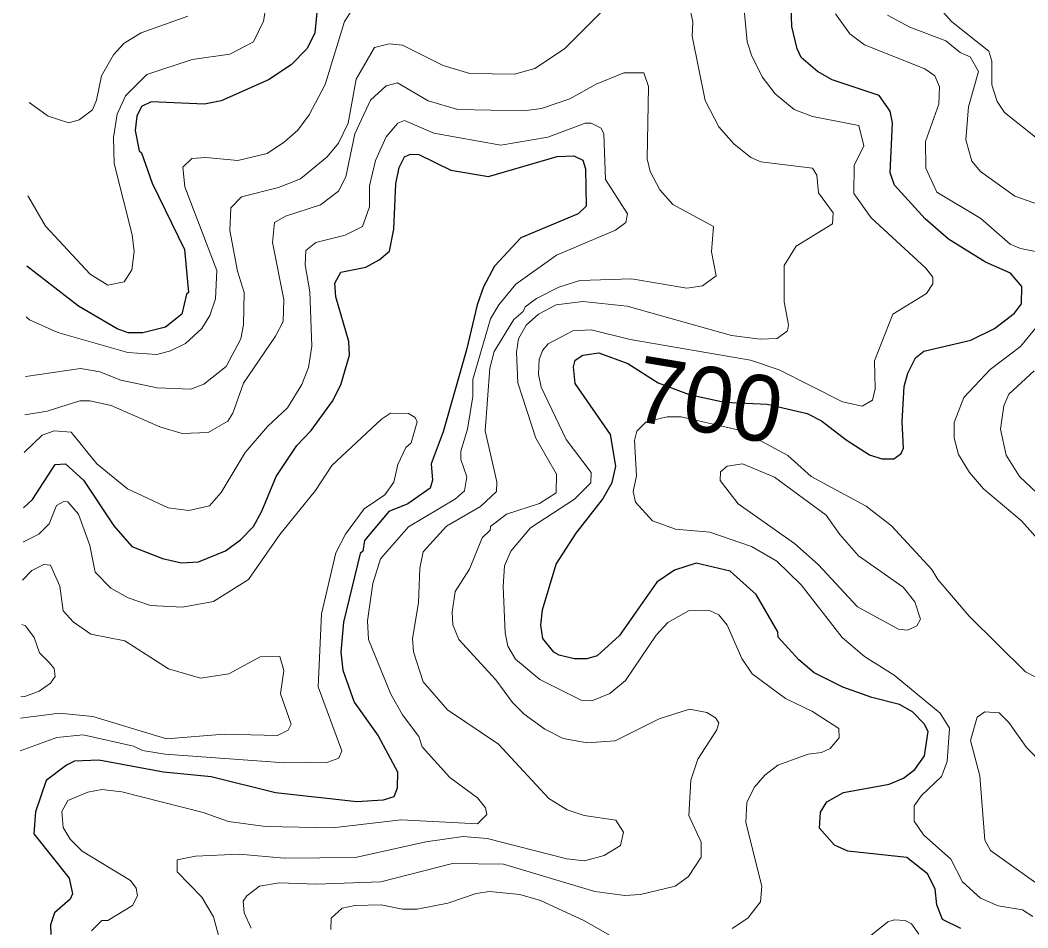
# Model space of a CAD drawing. Extents: x 673.3 to 698.5, y 6984.3 to 7012.3.
# Drawn here: x 673.419 to 674.643, y 6995.523 to 6996.626 of the extents above; entities that cross this region are included whole.
import ezdxf
from ezdxf.enums import TextEntityAlignment as Align

# ---------------------------------------------------------------- set-up
doc = ezdxf.new("R2010")
doc.units = 0
doc.header["$LTSCALE"] = 0.032
doc.layers.add('1', color=7, linetype='Continuous', lineweight=25)
doc.layers.add('2', color=7, linetype='Continuous', lineweight=13)
doc.layers.add('61', color=7, linetype='Continuous')

msp = doc.modelspace()

# ---------------------------------------------------------------- linework, layer by layer
at = {"layer": '1'}
for points in [[(673.7847, 6996.6887), (673.7774, 6996.61), (673.7679, 6996.591), (673.7483, 6996.5713), (673.721, 6996.5531), (673.6636, 6996.5276), (673.6432, 6996.5233), (673.5783, 6996.5265), (673.5667, 6996.5206), (673.5611, 6996.5091), (673.5588, 6996.4915), (673.5637, 6996.4667), (673.5668, 6996.4645), (673.5796, 6996.4276), (673.619, 6996.3471)], [(674.34, 6995.8764), (674.3394, 6995.8829), (674.3133, 6995.9282), (674.2818, 6995.9565), (674.2405, 6995.9662), (674.2142, 6995.9576), (674.1926, 6995.9429), (674.1473, 6995.8781), (674.12, 6995.8537), (674.1076, 6995.8499), (674.092, 6995.8498), (674.0738, 6995.8543), (674.0675, 6995.8582), (674.054, 6995.8748), (674.0515, 6995.891), (674.0539, 6995.9096), (674.0703, 6995.9649), (674.0947, 6996.0024), (674.1264, 6996.0434), (674.1385, 6996.0641), (674.1426, 6996.0838), (674.1362, 6996.1223), (674.0932, 6996.1843), (674.0914, 6996.2044), (674.0935, 6996.2126), (674.1028, 6996.2187), (674.122, 6996.2217), (674.1574, 6996.2085), (674.1942, 6996.1852), (674.232, 6996.1709), (674.2746, 6996.1615), (674.3264, 6996.1591), (674.3751, 6996.1478), (674.3927, 6996.1389), (674.4225, 6996.1157), (674.4507, 6996.0978), (674.466, 6996.0926), (674.4803, 6996.0926), (674.4894, 6996.0991), (674.492, 6996.1059), (674.4904, 6996.1377), (674.4928, 6996.1806), (674.4975, 6996.1969), (674.5067, 6996.2155), (674.5167, 6996.2237), (674.5741, 6996.2369), (674.6025, 6996.2509), (674.6269, 6996.2698), (674.6354, 6996.2812), (674.6359, 6996.3019), (674.6222, 6996.3181), (674.5916, 6996.3318), (674.547, 6996.3597), (674.5186, 6996.3842), (674.4811, 6996.425), (674.4758, 6996.4402), (674.4788, 6996.5008), (674.4758, 6996.5149), (674.4626, 6996.5339), (674.4054, 6996.5531), (674.3877, 6996.5633), (674.3679, 6996.58), (674.3629, 6996.5906), (674.3565, 6996.6179), (674.3551, 6996.6669)], [(673.4234, 6996.0332), (673.4343, 6996.0434), (673.4619, 6996.0858), (673.4745, 6996.0868), (673.4962, 6996.067), (673.5331, 6996.0113), (673.555, 6995.9865), (673.5922, 6995.9716), (673.6154, 6995.9664), (673.6359, 6995.9678), (673.6689, 6995.9811), (673.6871, 6995.9945), (673.7026, 6996.0108), (673.7128, 6996.0292), (673.7301, 6996.0712), (673.7554, 6996.109), (673.7727, 6996.1273), (673.7985, 6996.1627), (673.8086, 6996.1826), (673.8193, 6996.2187), (673.8186, 6996.2353), (673.8028, 6996.2896), (673.8016, 6996.3063), (673.8088, 6996.3196), (673.8391, 6996.3256), (673.8554, 6996.3346), (673.868, 6996.345), (673.873, 6996.3715), (673.8755, 6996.4269), (673.8795, 6996.4464), (673.8861, 6996.4595), (673.8932, 6996.4629), (673.9034, 6996.4623), (673.9422, 6996.4433), (673.9881, 6996.4356), (674.0717, 6996.4598), (674.0916, 6996.4606), (674.1029, 6996.4555), (674.106, 6996.4449), (674.1068, 6996.3995), (674.0969, 6996.3905), (674.0276, 6996.361), (673.9953, 6996.3267), (673.9822, 6996.3018), (673.9742, 6996.2798), (673.9614, 6996.225), (673.9332, 6996.1256), (673.9187, 6996.0868), (673.9202, 6996.067), (673.9171, 6996.057), (673.8901, 6996.038), (673.8671, 6996.0287), (673.8376, 6995.9936), (673.8356, 6995.9805), (673.8322, 6995.9777), (673.812, 6995.8943), (673.8088, 6995.858), (673.8111, 6995.8363), (673.8249, 6995.7972), (673.854, 6995.7563), (673.8776, 6995.7129), (673.8771, 6995.693), (673.8731, 6995.6824), (673.86, 6995.6781), (673.8282, 6995.6764), (673.7294, 6995.687), (673.6512, 6995.7066), (673.5932, 6995.7122), (673.515, 6995.7268), (673.4852, 6995.7256), (673.4754, 6995.7209), (673.451, 6995.7021), (673.4378, 6995.6642), (673.4361, 6995.6375), (673.4789, 6995.5835), (673.4829, 6995.5644), (673.4802, 6995.558), (673.4612, 6995.5413), (673.4562, 6995.527), (673.4564, 6995.5153)], [(673.619, 6996.3471), (673.6238, 6996.2948), (673.6213, 6996.2929), (673.6155, 6996.2683), (673.5958, 6996.2528), (673.5681, 6996.2458), (673.5506, 6996.2457), (673.5371, 6996.2508), (673.4902, 6996.2781), (673.4275, 6996.3268)], [(674.562, 6995.5225), (674.5397, 6995.5335), (674.5327, 6995.5513), (674.5308, 6995.5708), (674.5212, 6995.5887), (674.4962, 6995.6086), (674.4246, 6995.6164), (674.4082, 6995.6235), (674.3903, 6995.6442), (674.3912, 6995.6636), (674.3992, 6995.6763), (674.4193, 6995.6875), (674.4748, 6995.6978), (674.4923, 6995.705), (674.506, 6995.7157), (674.5178, 6995.7323), (674.5221, 6995.7615), (674.5172, 6995.7708), (674.5031, 6995.7857), (674.4874, 6995.7943), (674.4538, 6995.8029), (674.4184, 6995.8157), (674.3836, 6995.8328), (674.3652, 6995.8488), (674.34, 6995.8764)]]:
    msp.add_lwpolyline(points, dxfattribs=at)
at = {"layer": '2'}
for points in [[(674.1726, 6996.6828), (674.0805, 6996.5908), (674.0444, 6996.5666), (674.0196, 6996.56), (673.9656, 6996.5608)], [(674.2958, 6996.6693), (674.3024, 6996.5993), (674.3074, 6996.583), (674.3207, 6996.5565), (674.3365, 6996.5362), (674.3594, 6996.517), (674.3815, 6996.5086), (674.4378, 6996.4975), (674.4438, 6996.4729), (674.4323, 6996.4489), (674.4318, 6996.4152), (674.4528, 6996.3856), (674.5192, 6996.3243), (674.5276, 6996.3135), (674.5278, 6996.3054), (674.5203, 6996.2935), (674.4792, 6996.2686), (674.4569, 6996.2119), (674.4577, 6996.1778), (674.4544, 6996.1642), (674.4419, 6996.1569), (674.4181, 6996.162), (674.3413, 6996.2008), (674.3062, 6996.2126), (674.1602, 6996.2379), (674.1128, 6996.2496), (674.0906, 6996.2481), (674.0607, 6996.2325), (674.0537, 6996.2245), (674.0496, 6996.2135), (674.049, 6996.1956), (674.0521, 6996.1798), (674.0824, 6996.1162), (674.1128, 6996.076), (674.1124, 6996.0635), (674.0924, 6996.0438), (674.039, 6996.0092), (674.0154, 6995.9807), (674.0075, 6995.963), (674.0058, 6995.9376), (674.0082, 6995.8816), (674.0115, 6995.8654), (674.0208, 6995.8497), (674.0504, 6995.8247), (674.1014, 6995.7993), (674.1137, 6995.7989), (674.1357, 6995.8078), (674.1546, 6995.8235), (674.1916, 6995.8786), (674.2059, 6995.8941), (674.2317, 6995.9085), (674.2574, 6995.9084), (674.268, 6995.9034), (674.2779, 6995.891), (674.2958, 6995.8502), (674.3083, 6995.8317), (674.3489, 6995.8016)], [(673.4266, 6996.2651), (673.4306, 6996.2616), (673.4649, 6996.2462), (673.5502, 6996.222), (673.5853, 6996.2196), (673.6021, 6996.224), (673.6201, 6996.2327), (673.6399, 6996.2511), (673.6496, 6996.267), (673.6564, 6996.2872), (673.658, 6996.3213), (673.6192, 6996.4229), (673.6169, 6996.447), (673.628, 6996.4576), (673.645, 6996.4589), (673.6835, 6996.4549), (673.7193, 6996.4637), (673.7405, 6996.4776), (673.7564, 6996.4921), (673.7704, 6996.5107), (673.7898, 6996.5475), (673.8134, 6996.6237), (673.8301, 6996.6496)], [(673.7183, 6996.6456), (673.715, 6996.6244), (673.7027, 6996.5991), (673.674, 6996.5842), (673.6284, 6996.5778), (673.5732, 6996.5597), (673.5473, 6996.5338), (673.5373, 6996.5113), (673.5327, 6996.4829), (673.5335, 6996.4516), (673.5555, 6996.365), (673.5578, 6996.3445), (673.5551, 6996.3224), (673.5458, 6996.3078), (673.5259, 6996.3036), (673.5044, 6996.317), (673.4502, 6996.3754), (673.4293, 6996.411), (673.4287, 6996.412)], [(674.8715, 6996.6446), (674.8615, 6996.6239), (674.8553, 6996.5954), (674.8552, 6996.5773), (674.8608, 6996.5564), (674.8606, 6996.5419), (674.8486, 6996.53), (674.8054, 6996.5251), (674.7924, 6996.5141), (674.7737, 6996.4807), (674.7762, 6996.4407), (674.7717, 6996.4229), (674.7563, 6996.416), (674.7406, 6996.4203), (674.6921, 6996.465), (674.6566, 6996.4802), (674.6149, 6996.5135), (674.606, 6996.5269), (674.5996, 6996.5471), (674.5994, 6996.5757), (674.596, 6996.5878), (674.5504, 6996.6237), (674.5261, 6996.6519)], [(673.7, 6995.5227), (673.6914, 6995.5415), (673.6901, 6995.5557), (673.6946, 6995.5622), (673.7102, 6995.5737), (673.734, 6995.5778), (673.7793, 6995.5762), (673.8574, 6995.5793), (673.9444, 6995.6014), (674.0063, 6995.6006), (674.1171, 6995.5673), (674.1538, 6995.5624), (674.1727, 6995.5639), (674.2149, 6995.5738), (674.231, 6995.5856), (674.2465, 6995.609), (674.2464, 6995.6273), (674.2315, 6995.6595), (674.2339, 6995.7027), (674.2425, 6995.7279), (674.2653, 6995.7637), (674.2678, 6995.7724), (674.2639, 6995.7781), (674.2533, 6995.7846), (674.2321, 6995.7887), (674.1955, 6995.7772), (674.1418, 6995.7505), (674.1081, 6995.7481), (674.0787, 6995.7531), (674.0566, 6995.7647), (674.0313, 6995.7828), (674.0171, 6995.7968), (673.997, 6995.8244), (673.9522, 6995.8733), (673.9448, 6995.8912), (673.9439, 6995.9066), (673.9477, 6995.9315), (673.965, 6995.959), (673.9805, 6995.9969), (673.9902, 6996.0062), (673.9907, 6996.0106), (674.0099, 6996.0257), (674.05, 6996.0385), (674.0703, 6996.0515), (674.0707, 6996.0741), (674.0455, 6996.118), (674.0237, 6996.1849), (674.0221, 6996.2223), (674.0247, 6996.2385), (674.0339, 6996.2551), (674.0489, 6996.2684), (674.0704, 6996.2799), (674.1027, 6996.2838), (674.1564, 6996.2781), (674.2832, 6996.2424), (674.3182, 6996.2383), (674.3388, 6996.2391), (674.3512, 6996.2481), (674.3527, 6996.2556), (674.3474, 6996.2834), (674.3471, 6996.3274), (674.3619, 6996.3509), (674.4061, 6996.3783), (674.4066, 6996.3917), (674.3889, 6996.4159), (674.3869, 6996.4372), (674.3815, 6996.4459), (674.3188, 6996.4534), (674.3066, 6996.4589), (674.286, 6996.4753), (674.2679, 6996.4959), (674.2511, 6996.528), (674.2355, 6996.6061), (674.2362, 6996.623), (674.233, 6996.6389)], [(674.6672, 6996.3419), (674.6344, 6996.3481), (674.6216, 6996.3535), (674.5859, 6996.3846), (674.5327, 6996.4167), (674.5192, 6996.4456), (674.5189, 6996.4781), (674.5351, 6996.5233), (674.5359, 6996.5445), (674.5303, 6996.5578), (674.518, 6996.5664), (674.445, 6996.5956), (674.427, 6996.6088), (674.4095, 6996.6331)], [(673.4303, 6996.5256), (673.4535, 6996.5091), (673.4784, 6996.5007), (673.4909, 6996.5044), (673.5072, 6996.5166), (673.5122, 6996.5283), (673.5181, 6996.5578), (673.5325, 6996.5834), (673.5457, 6996.5974), (673.5663, 6996.6101), (673.6231, 6996.6304)], [(674.4728, 6996.6317), (674.4998, 6996.6171), (674.5435, 6996.6002), (674.5612, 6996.5861), (674.5731, 6996.5811), (674.5831, 6996.5633), (674.571, 6996.5204), (674.5678, 6996.4803), (674.575, 6996.4543), (674.5856, 6996.4419), (674.6275, 6996.4116), (674.7129, 6996.3819)], [(673.9656, 6996.5608), (673.933, 6996.5706), (673.8838, 6996.5951), (673.8676, 6996.5966), (673.8495, 6996.5923), (673.8273, 6996.5539), (673.8175, 6996.5003), (673.806, 6996.476), (673.7921, 6996.4595), (673.7598, 6996.433), (673.733, 6996.4223), (673.688, 6996.4111), (673.6752, 6996.3977), (673.674, 6996.3702), (673.6834, 6996.3207), (673.6915, 6996.2946), (673.6905, 6996.2556), (673.6873, 6996.2384), (673.6694, 6996.205), (673.6422, 6996.1836), (673.6268, 6996.1772), (673.5858, 6996.1789), (673.5415, 6996.1884), (673.516, 6996.1984), (673.4925, 6996.2024), (673.426, 6996.1928), (673.4256, 6996.1927)], [(673.425, 6996.1463), (673.4521, 6996.1505), (673.4918, 6996.1631), (673.5039, 6996.1632), (673.53, 6996.1574), (673.589, 6996.1318), (673.616, 6996.1234), (673.6477, 6996.1249), (673.6714, 6996.1386), (673.6776, 6996.1482), (673.6907, 6996.1845), (673.7296, 6996.2418), (673.7386, 6996.2595), (673.7395, 6996.2864), (673.7257, 6996.3555), (673.7281, 6996.3798), (673.7417, 6996.3876), (673.7841, 6996.4014), (673.8058, 6996.4177), (673.8149, 6996.4352), (673.8259, 6996.4875), (673.8448, 6996.5285), (673.8639, 6996.5459), (673.8776, 6996.5492), (673.9149, 6996.5277), (673.9509, 6996.5169), (674.0312, 6996.5152), (674.0525, 6996.5183), (674.087, 6996.5301), (674.1188, 6996.5476), (674.1525, 6996.5615), (674.1767, 6996.5614), (674.1826, 6996.5448), (674.1808, 6996.457), (674.1843, 6996.4417), (674.1962, 6996.4195), (674.212, 6996.4018), (674.2615, 6996.3749), (674.2591, 6996.3442), (674.2646, 6996.3149), (674.248, 6996.3028), (674.2292, 6996.3002), (674.162, 6996.3115), (674.0989, 6996.3093), (674.0734, 6996.3012), (674.0463, 6996.2875), (674.0326, 6996.2774), (674.0302, 6996.2719), (674.019, 6996.2621), (673.995, 6996.223), (673.9896, 6996.2028), (673.9839, 6996.1268), (673.9983, 6996.0647), (673.9977, 6996.0533), (673.9784, 6996.0348), (673.9372, 6996.011), (673.9087, 6995.9798), (673.9049, 6995.96), (673.9032, 6995.9178), (673.8959, 6995.8745), (673.8971, 6995.8583), (673.9086, 6995.822), (673.9382, 6995.7879), (674.0004, 6995.7461), (674.0615, 6995.6802), (674.0835, 6995.6664), (674.1042, 6995.6597), (674.1428, 6995.6541), (674.1522, 6995.6395), (674.1486, 6995.6232), (674.1285, 6995.6111), (674.1048, 6995.6047), (674.0832, 6995.6071), (673.9864, 6995.6316), (673.9574, 6995.634), (673.9121, 6995.6275), (673.8265, 6995.6088), (673.7399, 6995.608), (673.6852, 6995.6129), (673.6324, 6995.6104), (673.6098, 6995.606), (673.6101, 6995.5911), (673.6401, 6995.5607), (673.6543, 6995.5367), (673.6659, 6995.493)], [(673.6415, 6995.6634), (673.6722, 6995.6525), (673.7173, 6995.6463), (673.7988, 6995.6446), (673.8822, 6995.6543), (673.9749, 6995.6494), (673.9863, 6995.661), (673.9846, 6995.669), (673.9748, 6995.6812), (673.9411, 6995.706), (673.9075, 6995.7429), (673.9036, 6995.7555), (673.8838, 6995.782), (673.8696, 6995.8069), (673.8422, 6995.8735), (673.8413, 6995.8962), (673.8478, 6995.9415), (673.8568, 6995.9712), (673.8911, 6996.0103), (673.948, 6996.0441), (673.9588, 6996.0541), (673.9618, 6996.0711), (673.9545, 6996.0918), (673.9545, 6996.1022), (673.9625, 6996.1288), (673.9691, 6996.1683), (673.9692, 6996.1892), (673.9905, 6996.263), (674.0006, 6996.2799), (674.0214, 6996.3051), (674.0708, 6996.3402), (674.1425, 6996.3706), (674.155, 6996.3798), (674.1571, 6996.3905), (674.1304, 6996.4321), (674.1281, 6996.4874), (674.1248, 6996.4945), (674.113, 6996.5005), (674.1055, 6996.5005), (674.0603, 6996.4834), (674.003, 6996.4737), (673.9216, 6996.4883), (673.8862, 6996.5037), (673.8779, 6996.5005), (673.8639, 6996.4839), (673.8507, 6996.4549), (673.8438, 6996.4242), (673.8436, 6996.3989), (673.835, 6996.3749), (673.8139, 6996.3646), (673.7783, 6996.3553), (673.7664, 6996.3458), (673.7656, 6996.3285), (673.7712, 6996.2956), (673.7736, 6996.2295), (673.7696, 6996.2039), (673.7615, 6996.1829), (673.7439, 6996.1547), (673.7197, 6996.1322), (673.6924, 6996.1006), (673.6635, 6996.0519), (673.6492, 6996.0357), (673.6241, 6996.0299), (673.5991, 6996.0331), (673.5496, 6996.0563), (673.5123, 6996.0869), (673.4814, 6996.1251), (673.4607, 6996.1266), (673.4459, 6996.1215), (673.4244, 6996.1007), (673.4243, 6996.1006)], [(674.659, 6995.9912), (674.6353, 6996.0175), (674.5892, 6996.0563), (674.5722, 6996.076), (674.5588, 6996.0982), (674.5538, 6996.1177), (674.5538, 6996.137), (674.5653, 6996.1674), (674.5976, 6996.2014), (674.6342, 6996.2291), (674.6585, 6996.2588)], [(674.6507, 6996.1995), (674.62, 6996.1715), (674.6141, 6996.1573), (674.6101, 6996.1288), (674.6169, 6996.0972), (674.6332, 6996.0714), (674.6542, 6996.0515)], [(673.4228, 6995.9918), (673.4232, 6995.992), (673.4421, 6996.0014), (673.4547, 6996.0139), (673.4635, 6996.0362), (673.4725, 6996.0411), (673.4773, 6996.0405), (673.4903, 6996.0257), (673.5041, 6995.9874), (673.5104, 6995.9552), (673.5295, 6995.9358), (673.5503, 6995.9241), (673.5777, 6995.9148), (673.6164, 6995.9126), (673.6542, 6995.9197), (673.6966, 6995.9464), (673.7348, 6996.0008), (673.7782, 6996.0543), (673.7977, 6996.0847), (673.8581, 6996.1411), (673.8692, 6996.1482), (673.8909, 6996.1478), (673.8989, 6996.1431), (673.9014, 6996.1378), (673.8942, 6996.1122), (673.8879, 6996.1065), (673.8782, 6996.0859), (673.8733, 6996.0646), (673.8621, 6996.0492), (673.8373, 6996.0322), (673.8144, 6996.0012), (673.8028, 6995.9787), (673.7851, 6995.9044), (673.7811, 6995.8159), (673.8102, 6995.738), (673.8062, 6995.7293), (673.7931, 6995.7245), (673.7403, 6995.7235), (673.5955, 6995.7342), (673.5679, 6995.7388), (673.5571, 6995.7439), (673.4959, 6995.7576), (673.4637, 6995.7545), (673.4193, 6995.738)], [(674.6492, 6995.5369), (674.6369, 6995.5451), (674.607, 6995.5499), (674.5855, 6995.5594), (674.5638, 6995.5793), (674.5496, 6995.6066), (674.5165, 6995.6363), (674.5051, 6995.6527), (674.5053, 6995.6713), (674.5141, 6995.6839), (674.5383, 6995.7069), (674.5454, 6995.7251), (674.5481, 6995.7659), (674.5367, 6995.7838), (674.4809, 6995.83), (674.445, 6995.8529), (674.4177, 6995.8759), (674.3679, 6995.9397), (674.3382, 6995.9684), (674.3074, 6995.9865), (674.2568, 6996.0038), (674.2151, 6996.0075), (674.1875, 6996.0176), (674.1666, 6996.04), (674.1637, 6996.0531), (674.1679, 6996.0722), (674.1655, 6996.1152), (674.1682, 6996.1264), (674.1795, 6996.1379), (674.205, 6996.1438), (674.2223, 6996.1438), (674.2962, 6996.1266), (674.3518, 6996.097), (674.3799, 6996.0712), (674.4467, 6996.0353), (674.4778, 6996.0114), (674.5265, 6995.9586), (674.5339, 6995.9462), (674.572, 6995.9017), (674.6405, 6995.8342), (674.7156, 6995.7953)], [(673.4198, 6995.7777), (673.4672, 6995.7838), (673.5075, 6995.7798), (673.5969, 6995.7529), (673.6672, 6995.7586), (673.7319, 6995.7568), (673.7448, 6995.7632), (673.7485, 6995.7705), (673.7356, 6995.8076), (673.7395, 6995.8359), (673.7345, 6995.8529), (673.711, 6995.8523), (673.6727, 6995.8319), (673.6382, 6995.8263), (673.5995, 6995.8376), (673.5464, 6995.8718), (673.5052, 6995.8799), (673.4835, 6995.895), (673.4714, 6995.9083), (673.4676, 6995.9383), (673.456, 6995.9637), (673.4481, 6995.9645), (673.4333, 6995.9572), (673.4222, 6995.9455)], [(673.4214, 6995.8916), (673.4256, 6995.8898), (673.4364, 6995.8758), (673.4429, 6995.8573), (673.454, 6995.8459), (673.4605, 6995.838), (673.4619, 6995.8286), (673.4563, 6995.8202), (673.4424, 6995.8105), (673.4248, 6995.8042), (673.4202, 6995.8039)], [(674.3489, 6995.8016), (674.3815, 6995.7861), (674.4135, 6995.7652), (674.4139, 6995.754), (674.4031, 6995.7409), (674.3927, 6995.736), (674.3762, 6995.7341), (674.3395, 6995.7206), (674.3239, 6995.7086), (674.3108, 6995.6936), (674.302, 6995.6753), (674.3006, 6995.6512), (674.3201, 6995.574), (674.3186, 6995.5549), (674.303, 6995.535), (674.2841, 6995.5223)], [(674.6628, 6995.7206), (674.6414, 6995.7421), (674.6203, 6995.7725), (674.6082, 6995.7845), (674.5908, 6995.7854), (674.5816, 6995.7789), (674.5734, 6995.7507), (674.5847, 6995.708), (674.5911, 6995.6296), (674.5978, 6995.6171), (674.6671, 6995.5677)], [(673.5058, 6995.5196), (673.5184, 6995.5322), (673.5258, 6995.5323), (673.5556, 6995.5504), (673.5618, 6995.5621), (673.5603, 6995.5713), (673.5532, 6995.5808), (673.4945, 6995.6163), (673.48, 6995.6308), (673.4717, 6995.6451), (673.4699, 6995.6646), (673.4774, 6995.6779), (673.5016, 6995.6882), (673.5184, 6995.6911), (673.5427, 6995.6885), (673.6415, 6995.6634)], [(674.1379, 6995.5129), (674.1049, 6995.5319), (674.0512, 6995.5564), (674.0261, 6995.5639), (673.9893, 6995.5672), (673.973, 6995.5649), (673.9387, 6995.5531), (673.9014, 6995.5461), (673.8838, 6995.5461), (673.8579, 6995.551), (673.8259, 6995.5503), (673.8103, 6995.547), (673.7972, 6995.5351), (673.7965, 6995.5212)], [(674.4484, 6995.5106), (674.4733, 6995.5305), (674.4807, 6995.533), (674.4944, 6995.5322), (674.5017, 6995.5282), (674.5106, 6995.5154)]]:
    msp.add_lwpolyline(points, dxfattribs=at)
msp.add_lwpolyline([(674.3887, 6995.9644), (674.3598, 6995.9901), (674.2914, 6996.0382), (674.2697, 6996.0663), (674.2699, 6996.0772), (674.278, 6996.0839), (674.2965, 6996.0867), (674.3356, 6996.0705), (674.3981, 6996.0243), (674.4149, 6996.0008), (674.4377, 6995.9751), (674.4918, 6995.9371), (674.5058, 6995.919), (674.513, 6995.8982), (674.5084, 6995.8899), (674.4969, 6995.8849), (674.4862, 6995.886), (674.4364, 6995.9129)], close=True, dxfattribs=at)

# ---------------------------------------------------------------- texts
at = {"layer": '61'}
msp.add_text('700', height=0.08, rotation=350.538, dxfattribs=at).set_placement((674.2493, 6996.1251), align=Align.CENTER)

doc.saveas('drawing.dxf')
